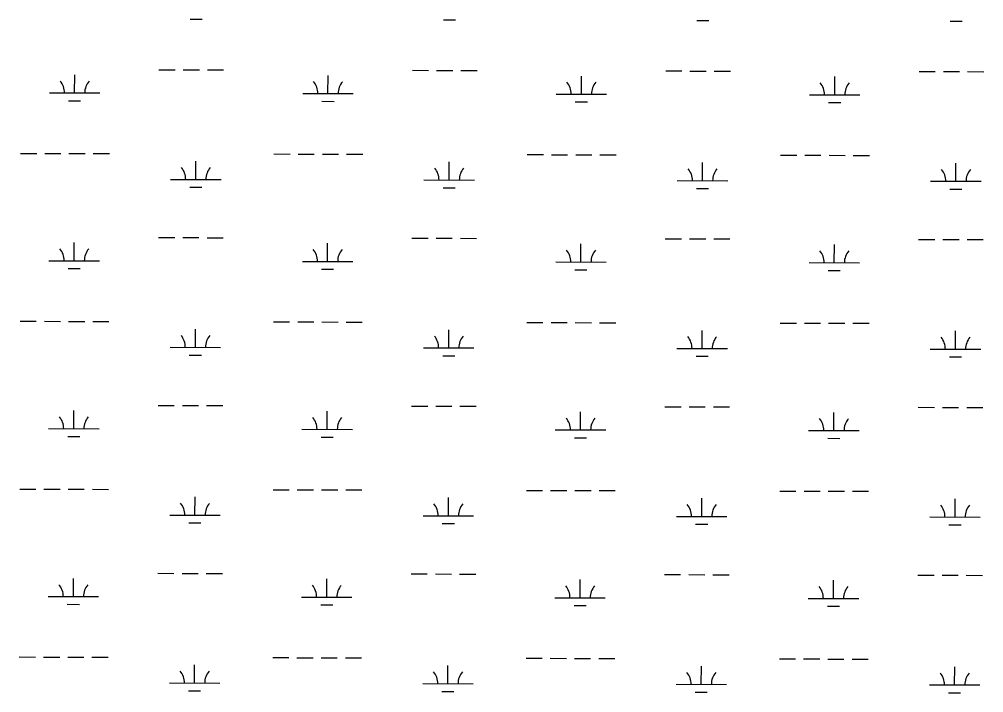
# Model space of a CAD drawing. Extents: x 3172297 to 3210190, y 958463 to 983887.
# Drawn here: x 3193955 to 3195865, y 976281 to 977616 of the extents above; entities that cross this region are included whole.
import ezdxf

# ---------------------------------------------------------------- set-up
doc = ezdxf.new("R2010")
doc.units = 0
doc.layers.add('V-WETL-SWMP', color=7, linetype='Continuous')

msp = doc.modelspace()

# ---------------------------------------------------------------- linework, layer by layer
at = {"layer": 'V-WETL-SWMP'}
for p, q in [((3194293.3, 977615.8), (3194317.3, 977615.7)), ((3194795.2, 977614.6), (3194819.2, 977614.5)), ((3195297.1, 977613.3), (3195321.1, 977613.3)), ((3195799, 977612.1), (3195823, 977612)), ((3194231.6, 977515.9), (3194263.6, 977515.9)), ((3194279.6, 977515.8), (3194311.6, 977515.7)), ((3194327.6, 977515.7), (3194359.6, 977515.6)), ((3194733.6, 977514.7), (3194765.6, 977514.6)), ((3194781.6, 977514.6), (3194813.6, 977514.5)), ((3194829.6, 977514.5), (3194861.6, 977514.4)), ((3195235.5, 977513.5), (3195267.5, 977513.4)), ((3195283.5, 977513.3), (3195315.5, 977513.3)), ((3195331.5, 977513.2), (3195363.5, 977513.1)), ((3195737.4, 977512.2), (3195769.4, 977512.1)), ((3195785.4, 977512.1), (3195817.4, 977512)), ((3195833.4, 977512), (3195865.4, 977511.9)), ((3194064.5, 977469.9), (3194064.6, 977505.9)), ((3194566.4, 977468.7), (3194566.5, 977504.7)), ((3195068.3, 977467.4), (3195068.4, 977503.4)), ((3195570.2, 977466.2), (3195570.3, 977502.2)), ((3194014.5, 977470.1), (3194114.5, 977469.8)), ((3194052.4, 977454.5), (3194076.4, 977454.5)), ((3194516.4, 977468.8), (3194616.4, 977468.6)), ((3194554.3, 977453.3), (3194578.3, 977453.2)), ((3195018.3, 977467.6), (3195118.3, 977467.3)), ((3195520.2, 977466.3), (3195620.2, 977466.1)), ((3195056.2, 977452), (3195080.2, 977452)), ((3195558.2, 977450.8), (3195582.2, 977450.7)), ((3193957.3, 977350.1), (3193989.3, 977350)), ((3194005.3, 977350), (3194037.3, 977349.9)), ((3194053.3, 977349.9), (3194085.3, 977349.8)), ((3194101.3, 977349.8), (3194133.3, 977349.7)), ((3194459.2, 977348.9), (3194491.2, 977348.8)), ((3194507.2, 977348.8), (3194539.2, 977348.7)), ((3194555.2, 977348.6), (3194587.2, 977348.6)), ((3194603.2, 977348.5), (3194635.2, 977348.4)), ((3194961.1, 977347.6), (3194993.1, 977347.6)), ((3195009.1, 977347.5), (3195041.1, 977347.4)), ((3195057.1, 977347.4), (3195089.1, 977347.3)), ((3195105.1, 977347.3), (3195137.1, 977347.2)), ((3195463, 977346.4), (3195495, 977346.3)), ((3195511, 977346.3), (3195543, 977346.2)), ((3195559, 977346.2), (3195591, 977346.1)), ((3195607, 977346), (3195639, 977346)), ((3194304.5, 977298.5), (3194304.6, 977334.5)), ((3194806.4, 977297.3), (3194806.5, 977333.3)), ((3195308.3, 977296), (3195308.4, 977332)), ((3195810.2, 977294.8), (3195810.3, 977330.8)), ((3194254.5, 977298.6), (3194354.5, 977298.4)), ((3194292.5, 977283.1), (3194316.5, 977283.1)), ((3194756.4, 977297.4), (3194856.4, 977297.2)), ((3194794.4, 977281.9), (3194818.4, 977281.8)), ((3195258.3, 977296.2), (3195358.3, 977295.9)), ((3195760.2, 977294.9), (3195860.2, 977294.7)), ((3195296.3, 977280.6), (3195320.3, 977280.6)), ((3195798.2, 977279.4), (3195822.2, 977279.3)), ((3194063.6, 977137.3), (3194063.7, 977173.3)), ((3194230.8, 977183.3), (3194262.8, 977183.2)), ((3194278.8, 977183.2), (3194310.8, 977183.1)), ((3194326.8, 977183), (3194358.8, 977183)), ((3194565.6, 977136), (3194565.6, 977172)), ((3194732.7, 977182), (3194764.7, 977181.9)), ((3194780.7, 977181.9), (3194812.7, 977181.8)), ((3194828.7, 977181.8), (3194860.7, 977181.7)), ((3195067.5, 977134.8), (3195067.5, 977170.8)), ((3195234.6, 977180.8), (3195266.6, 977180.7)), ((3195282.6, 977180.7), (3195314.6, 977180.6)), ((3195330.6, 977180.6), (3195362.6, 977180.5)), ((3195569.4, 977133.5), (3195569.5, 977169.5)), ((3195736.5, 977179.5), (3195768.5, 977179.5)), ((3195784.5, 977179.4), (3195816.5, 977179.3)), ((3195832.5, 977179.3), (3195864.5, 977179.2)), ((3194013.6, 977137.4), (3194113.6, 977137.1)), ((3194515.6, 977136.1), (3194615.6, 977135.9)), ((3195017.5, 977134.9), (3195117.5, 977134.6)), ((3195519.4, 977133.7), (3195619.4, 977133.4)), ((3194051.6, 977121.9), (3194075.6, 977121.8)), ((3194553.5, 977120.6), (3194577.5, 977120.6)), ((3195055.4, 977119.4), (3195079.4, 977119.3)), ((3195557.3, 977118.1), (3195581.3, 977118.1)), ((3193956.5, 977017.4), (3193988.5, 977017.4)), ((3194004.5, 977017.3), (3194036.5, 977017.2)), ((3194052.5, 977017.2), (3194084.5, 977017.1)), ((3194100.5, 977017.1), (3194132.5, 977017)), ((3194458.4, 977016.2), (3194490.4, 977016.1)), ((3194506.4, 977016.1), (3194538.4, 977016)), ((3194554.4, 977016), (3194586.4, 977015.9)), ((3194602.4, 977015.8), (3194634.4, 977015.8)), ((3194960.3, 977015), (3194992.3, 977014.9)), ((3195008.3, 977014.8), (3195040.3, 977014.8)), ((3195056.3, 977014.7), (3195088.3, 977014.6)), ((3195104.3, 977014.6), (3195136.3, 977014.5)), ((3195462.2, 977013.7), (3195494.2, 977013.6)), ((3195510.2, 977013.6), (3195542.2, 977013.5)), ((3194303.7, 976965.8), (3194303.8, 977001.8)), ((3194805.6, 976964.6), (3194805.7, 977000.6)), ((3195307.5, 976963.4), (3195307.6, 976999.4)), ((3195558.2, 977013.5), (3195590.2, 977013.4)), ((3195606.2, 977013.4), (3195638.2, 977013.3)), ((3195809.4, 976962.1), (3195809.5, 976998.1)), ((3194253.7, 976966), (3194353.7, 976965.7)), ((3194755.6, 976964.7), (3194855.6, 976964.5)), ((3195257.5, 976963.5), (3195357.5, 976963.2)), ((3195759.4, 976962.2), (3195859.4, 976962)), ((3194291.7, 976950.4), (3194315.7, 976950.4)), ((3194793.6, 976949.2), (3194817.6, 976949.1)), ((3195295.5, 976948), (3195319.5, 976947.9)), ((3195797.4, 976946.7), (3195821.4, 976946.7)), ((3194230, 976850.6), (3194262, 976850.5)), ((3194278, 976850.5), (3194310, 976850.4)), ((3194326, 976850.4), (3194358, 976850.3)), ((3194731.9, 976849.4), (3194763.9, 976849.3)), ((3194779.9, 976849.2), (3194811.9, 976849.2)), ((3194827.9, 976849.1), (3194859.9, 976849)), ((3195233.8, 976848.1), (3195265.8, 976848)), ((3195281.8, 976848), (3195313.8, 976847.9)), ((3195329.8, 976847.9), (3195361.8, 976847.8)), ((3195735.7, 976846.9), (3195767.7, 976846.8)), ((3195783.7, 976846.8), (3195815.7, 976846.7)), ((3195831.7, 976846.6), (3195863.7, 976846.6)), ((3194062.8, 976804.6), (3194062.9, 976840.6)), ((3194564.7, 976803.3), (3194564.8, 976839.3)), ((3195066.6, 976802.1), (3195066.7, 976838.1)), ((3195568.5, 976800.9), (3195568.6, 976836.9)), ((3194012.8, 976804.7), (3194112.8, 976804.5)), ((3194514.7, 976803.5), (3194614.7, 976803.2)), ((3194050.8, 976789.2), (3194074.8, 976789.1)), ((3194552.7, 976787.9), (3194576.7, 976787.9)), ((3195016.6, 976802.2), (3195116.6, 976802)), ((3195054.6, 976786.7), (3195078.6, 976786.6)), ((3195518.5, 976801), (3195618.5, 976800.7)), ((3195556.5, 976785.5), (3195580.5, 976785.4)), ((3193955.7, 976684.8), (3193987.7, 976684.7)), ((3194003.7, 976684.7), (3194035.7, 976684.6)), ((3194051.7, 976684.5), (3194083.7, 976684.5)), ((3194099.7, 976684.4), (3194131.7, 976684.3)), ((3194457.6, 976683.5), (3194489.6, 976683.5)), ((3194505.6, 976683.4), (3194537.6, 976683.3)), ((3194553.6, 976683.3), (3194585.6, 976683.2)), ((3194601.6, 976683.2), (3194633.6, 976683.1)), ((3194959.5, 976682.3), (3194991.5, 976682.2)), ((3195007.5, 976682.2), (3195039.5, 976682.1)), ((3195055.5, 976682.1), (3195087.5, 976682)), ((3195103.5, 976681.9), (3195135.5, 976681.9)), ((3195461.4, 976681), (3195493.4, 976681)), ((3195509.4, 976680.9), (3195541.4, 976680.9)), ((3195557.4, 976680.8), (3195589.4, 976680.7)), ((3195605.4, 976680.7), (3195637.4, 976680.6)), ((3194302.9, 976633.2), (3194303, 976669.2)), ((3194804.8, 976631.9), (3194804.9, 976667.9)), ((3195306.7, 976630.7), (3195306.8, 976666.7)), ((3195808.6, 976629.4), (3195808.7, 976665.4)), ((3194252.9, 976633.3), (3194352.9, 976633)), ((3194754.8, 976632.1), (3194854.8, 976631.8)), ((3194290.8, 976617.8), (3194314.8, 976617.7)), ((3194792.7, 976616.5), (3194816.7, 976616.5)), ((3195256.7, 976630.8), (3195356.7, 976630.6)), ((3195294.6, 976615.3), (3195318.6, 976615.2)), ((3195758.6, 976629.6), (3195858.6, 976629.3)), ((3195796.6, 976614), (3195820.6, 976614)), ((3194229.2, 976517.9), (3194261.2, 976517.8)), ((3194277.2, 976517.8), (3194309.2, 976517.7)), ((3194325.2, 976517.7), (3194357.2, 976517.6)), ((3194062, 976471.9), (3194062.1, 976507.9)), ((3194563.9, 976470.7), (3194564, 976506.7)), ((3194731.1, 976516.7), (3194763.1, 976516.6)), ((3194779.1, 976516.6), (3194811.1, 976516.5)), ((3194827.1, 976516.4), (3194859.1, 976516.4)), ((3195065.8, 976469.4), (3195065.9, 976505.4)), ((3195233, 976515.4), (3195265, 976515.4)), ((3195281, 976515.3), (3195313, 976515.2)), ((3195329, 976515.2), (3195361, 976515.1)), ((3195567.7, 976468.2), (3195567.8, 976504.2)), ((3195734.9, 976514.2), (3195766.9, 976514.1)), ((3195782.9, 976514.1), (3195814.9, 976514)), ((3195830.9, 976514), (3195862.9, 976513.9)), ((3194012, 976472), (3194112, 976471.8)), ((3194513.9, 976470.8), (3194613.9, 976470.5)), ((3195015.8, 976469.5), (3195115.8, 976469.3)), ((3195517.7, 976468.3), (3195617.7, 976468.1)), ((3194050, 976456.5), (3194074, 976456.4)), ((3194551.9, 976455.3), (3194575.9, 976455.2)), ((3195053.8, 976454), (3195077.8, 976454)), ((3195555.7, 976452.8), (3195579.7, 976452.7)), ((3193954.9, 976352.1), (3193986.9, 976352)), ((3194002.9, 976352), (3194034.9, 976351.9)), ((3194050.9, 976351.9), (3194082.9, 976351.8)), ((3194098.9, 976351.7), (3194130.9, 976351.7)), ((3194456.8, 976350.9), (3194488.8, 976350.8)), ((3194504.8, 976350.7), (3194536.8, 976350.7)), ((3194552.8, 976350.6), (3194584.8, 976350.5)), ((3194600.8, 976350.5), (3194632.8, 976350.4)), ((3194958.7, 976349.6), (3194990.7, 976349.5)), ((3195006.7, 976349.5), (3195038.7, 976349.4)), ((3195054.7, 976349.4), (3195086.7, 976349.3)), ((3195102.7, 976349.3), (3195134.7, 976349.2)), ((3195460.6, 976348.4), (3195492.6, 976348.3)), ((3195508.6, 976348.3), (3195540.6, 976348.2)), ((3195556.6, 976348.1), (3195588.6, 976348.1)), ((3195604.6, 976348), (3195636.6, 976347.9)), ((3194302.1, 976300.5), (3194302.1, 976336.5)), ((3194804, 976299.3), (3194804, 976335.3)), ((3195305.9, 976298), (3195306, 976334)), ((3195807.8, 976296.8), (3195807.9, 976332.8)), ((3194252.1, 976300.6), (3194352.1, 976300.4)), ((3194754, 976299.4), (3194854, 976299.1)), ((3195255.9, 976298.1), (3195355.9, 976297.9)), ((3195757.8, 976296.9), (3195857.8, 976296.7)), ((3194290, 976285.1), (3194314, 976285)), ((3194791.9, 976283.9), (3194815.9, 976283.8)), ((3195293.8, 976282.6), (3195317.8, 976282.6)), ((3195795.7, 976281.4), (3195819.7, 976281.3))]:
    msp.add_line(p, q, dxfattribs=at)
for centre, start, end in [((3194009.2, 977470.5), 359.0865, 40.6302), ((3194119.7, 977470.3), 139.0865, 180.6302), ((3194511.1, 977469.3), 359.0865, 40.6302), ((3194621.6, 977469), 139.0865, 180.6302), ((3195013, 977468.1), 359.0865, 40.6302), ((3195123.5, 977467.8), 139.0865, 180.6302), ((3195514.9, 977466.8), 359.0865, 40.6302), ((3195625.4, 977466.5), 139.0865, 180.6302), ((3194249.3, 977299.1), 359.0865, 40.6302), ((3194359.8, 977298.9), 139.0865, 180.6302), ((3194751.2, 977297.9), 359.0865, 40.6302), ((3194861.7, 977297.6), 139.0865, 180.6302), ((3195253.1, 977296.6), 359.0865, 40.6302), ((3195363.6, 977296.4), 139.0865, 180.6302), ((3195755, 977295.4), 359.0865, 40.6302), ((3195865.5, 977295.1), 139.0865, 180.6302), ((3194008.4, 977137.9), 359.0865, 40.6302), ((3194118.9, 977137.6), 139.0865, 180.6302), ((3194510.3, 977136.6), 359.0865, 40.6302), ((3194620.8, 977136.4), 139.0865, 180.6302), ((3195012.2, 977135.4), 359.0865, 40.6302), ((3195122.7, 977135.1), 139.0865, 180.6302), ((3195514.1, 977134.1), 359.0865, 40.6302), ((3195624.6, 977133.9), 139.0865, 180.6302), ((3194248.5, 976966.5), 359.0865, 40.6302), ((3194358.9, 976966.2), 139.0865, 180.6302), ((3194750.4, 976965.2), 359.0865, 40.6302), ((3194860.8, 976964.9), 139.0865, 180.6302), ((3195252.3, 976964), 359.0865, 40.6302), ((3195362.8, 976963.7), 139.0865, 180.6302), ((3195754.2, 976962.7), 359.0865, 40.6302), ((3195864.7, 976962.5), 139.0865, 180.6302), ((3194007.6, 976805.2), 359.0865, 40.6302), ((3194118.1, 976804.9), 139.0865, 180.6302), ((3194509.5, 976803.9), 359.0865, 40.6302), ((3194620, 976803.7), 139.0865, 180.6302), ((3195011.4, 976802.7), 359.0865, 40.6302), ((3195121.9, 976802.4), 139.0865, 180.6302), ((3195513.3, 976801.5), 359.0865, 40.6302), ((3195623.8, 976801.2), 139.0865, 180.6302), ((3194247.6, 976633.8), 359.0865, 40.6302), ((3194358.1, 976633.5), 139.0865, 180.6302), ((3194749.5, 976632.5), 359.0865, 40.6302), ((3194860, 976632.3), 139.0865, 180.6302), ((3195251.4, 976631.3), 359.0865, 40.6302), ((3195361.9, 976631), 139.0865, 180.6302), ((3195753.4, 976630.1), 359.0865, 40.6302), ((3195863.8, 976629.8), 139.0865, 180.6302), ((3194006.8, 976472.5), 359.0865, 40.6302), ((3194117.2, 976472.2), 139.0865, 180.6302), ((3194508.7, 976471.3), 359.0865, 40.6302), ((3194619.2, 976471), 139.0865, 180.6302), ((3195010.6, 976470), 359.0865, 40.6302), ((3195121.1, 976469.8), 139.0865, 180.6302), ((3195512.5, 976468.8), 359.0865, 40.6302), ((3195623, 976468.5), 139.0865, 180.6302), ((3194246.8, 976301.1), 359.0865, 40.6302), ((3194357.3, 976300.8), 139.0865, 180.6302), ((3194748.7, 976299.9), 359.0865, 40.6302), ((3194859.2, 976299.6), 139.0865, 180.6302), ((3195250.6, 976298.6), 359.0865, 40.6302), ((3195361.1, 976298.4), 139.0865, 180.6302), ((3195752.5, 976297.4), 359.0865, 40.6302), ((3195863, 976297.1), 139.0865, 180.6302)]:
    msp.add_arc(centre, 35.2, start, end, dxfattribs=at)

doc.saveas('drawing.dxf')
